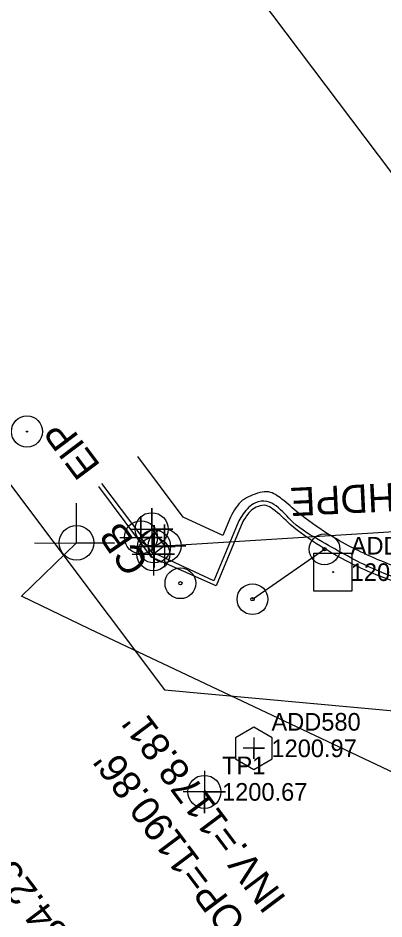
# Model space of a CAD drawing. Extents: x 1262092 to 1264624, y 774970 to 778314.
# Drawn here: x 1263407.7 to 1263459.5, y 776683.3 to 776810.9 of the extents above; entities that cross this region are included whole.
import ezdxf

# ---------------------------------------------------------------- set-up
doc = ezdxf.new("R2010")
doc.units = 0
for name, color, linetype in [('COGO Default Parcel', 7, 'Continuous'), ('Default Symbol CELL', 7, 'Continuous'), ('Default Symbol Cogo Elevation', 7, 'Continuous'), ('Default Symbol Cogo Number', 7, 'Continuous'), ('Exist Other Culture Sign Post CELL', 7, 'Continuous'), ('Exist Property Iron Pin CELL', 7, 'Continuous'), ('Exist Property Iron Pin Text', 7, 'Continuous'), ('Exist Right of Way Line', 7, 'Continuous'), ('Exist Roads Curbs', 7, 'Continuous'), ('Exist Roads EOP', 7, 'Continuous'), ('Exist Roads EOT', 7, 'Continuous'), ('Exist Structure Minor Catch Basin', 7, 'Continuous'), ('Exist Structure Minor Catch Basin Cogo Point CELL', 7, 'Continuous'), ('Exist Structure Minor Catch Basin Text', 7, 'Continuous'), ('Exist Structure Minor Pipes HDPE 18 Inch', 7, 'Continuous'), ('Exist Structure Minor Pipes HDPE 18 Inch Cogo Point CELL', 7, 'Continuous'), ('Exist Structure Minor Pipes HDPE 18 Inch Text', 7, 'Continuous'), ('Exist Structure Minor Pipes RCP 18 Inch Invert', 7, 'Continuous'), ('Exist Utilities Other Pole With Base Cogo Elevation', 7, 'Continuous'), ('Exist Utilities Other Pole With Base Cogo Number', 7, 'Continuous'), ('Exist Utilities Power Joint Use Telephone CELL', 7, 'Continuous'), ('Exist Utilities Sanitary Sewer Clean-Out CELL', 7, 'Continuous'), ('Exist Utilities Sanitary Sewer Clean-Out Cogo Elevation', 7, 'Continuous'), ('Exist Utilities Sanitary Sewer Clean-Out Cogo Number', 7, 'Continuous'), ('Exist Utilities Sanitary Sewer Manhole Text', 7, 'Continuous'), ('Exist Utilities Telephone UG Cable SUE LOS B', 7, 'Continuous'), ('Exist Utilities Telephone UG Conduit SUE LOS B', 7, 'Continuous'), ('Old_Level_4', 7, 'Continuous'), ('Prop Conc 2ft 9in Curb and Gutter', 7, 'Continuous')]:
    doc.layers.add(name, color=color, linetype=linetype)

# ---------------------------------------------------------------- blocks, each defined once
blk = doc.blocks.new('EXIST PROPERTY IRON PIN')
at = {"layer": 'Exist Property Iron Pin CELL'}
for radius in [0.0441, 0.00141]:
    blk.add_circle((0, 0), radius, dxfattribs=at)

msp = doc.modelspace()

# ---------------------------------------------------------------- linework, layer by layer
at = {"layer": 'COGO Default Parcel'}
msp.add_line((1262441.33, 778142.77), (1263481.78, 776760.76), dxfattribs=at)
at = {"layer": 'Default Symbol CELL'}
msp.add_lwpolyline([(1263434.08, 776704.3), (1263434.08, 776698.3), (1263434.08, 776701.3), (1263437.08, 776701.3), (1263431.08, 776701.3)], dxfattribs=at)
msp.add_circle((1263434.08, 776701.3), 2.34, dxfattribs=at)
at = {"layer": 'Exist Other Culture Sign Post CELL'}
for centre, radius in [((1263451.1, 776735.65), 2.18), ((1263451.1, 776735.65), 0.24), ((1263430.68, 776730.84), 2.18), ((1263430.68, 776730.84), 0.24), ((1263440.89, 776728.58), 2.18), ((1263440.89, 776728.58), 0.24)]:
    msp.add_circle(centre, radius, dxfattribs=at)
at = {"layer": 'Exist Right of Way Line'}
for p, q in [((1262380.46, 778107.12), (1263428.45, 776715.75)), ((1263428.45, 776715.75), (1263533.84, 776706.05))]:
    msp.add_line(p, q, dxfattribs=at)
at = {"layer": 'Exist Roads Curbs'}
msp.add_line((1263425.13, 776737.58), (1263419.55, 776744.95), dxfattribs=at)
for points in [[(1263439.53, 776739.59), (1263435.74, 776730.46), (1263426.59, 776734.53), (1263419.14, 776744.52)], [(1263438.96, 776739.66), (1263435.43, 776731.18), (1263427.2, 776735)]]:
    msp.add_lwpolyline(points, dxfattribs=at)
for points in [[(1263497.91, 776734.21), (1263495.94, 776734.83), (1263493.82, 776734.71), (1263492.46, 776734.04), (1263485.77, 776731), (1263473, 776729.29), (1263458.02, 776732.87), (1263450.75, 776736.72), (1263446.63, 776739.49), (1263444.23, 776741.78), (1263442.93, 776742.43), (1263441.3, 776742.22), (1263440.32, 776741.55), (1263438.96, 776739.66)], [(1263497.65, 776733.69), (1263495.88, 776734.26), (1263494.12, 776734.05), (1263492.78, 776733.46), (1263485.92, 776730.41), (1263472.76, 776728.76), (1263457.74, 776732.31), (1263450.53, 776736.08), (1263446.25, 776739.16), (1263443.78, 776741.34), (1263442.81, 776741.84), (1263441.69, 776741.73), (1263440.7, 776741.13), (1263439.53, 776739.59)]]:
    msp.add_spline(points, degree=3, dxfattribs=at)
at = {"layer": 'Exist Roads EOP'}
msp.add_lwpolyline([(1263437.8, 776740.22), (1263436.68, 776737.62), (1263431.06, 776740.2), (1263424.65, 776748.8)], dxfattribs=at)
msp.add_spline([(1263506.69, 776745.6), (1263495.07, 776736.8), (1263492.01, 776735.16), (1263485.37, 776732.3), (1263473.17, 776730.71), (1263458.56, 776734.22), (1263451.49, 776737.89), (1263447.38, 776740.82), (1263445.06, 776742.75), (1263443.2, 776743.77), (1263440.64, 776743.2), (1263439.49, 776742.58), (1263437.8, 776740.22)], degree=3, dxfattribs=at)
at = {"layer": 'Exist Roads EOT'}
msp.add_spline([(1263395.26, 776641.63), (1263402.69, 776638.75), (1263417.67, 776635.18), (1263446.83, 776640.84), (1263468.36, 776650.87), (1263499.89, 776667.73), (1263533.82, 776688.55)], degree=3, dxfattribs=at)
at = {"layer": 'Exist Structure Minor Catch Basin'}
msp.add_lwpolyline([(1263425.1, 776737.34), (1263426.62, 776738.49), (1263428.44, 776736.14), (1263426.85, 776734.96), (1263425.1, 776737.34)], dxfattribs=at)
at = {"layer": 'Exist Structure Minor Catch Basin Cogo Point CELL'}
for points in [[(1263423.62, 776738.49), (1263429.62, 776738.49), (1263426.62, 776738.49), (1263426.62, 776741.49), (1263426.62, 776735.49)], [(1263422.1, 776737.34), (1263428.1, 776737.34), (1263425.1, 776737.34), (1263425.1, 776740.34), (1263425.1, 776734.34)], [(1263425.44, 776736.14), (1263431.44, 776736.14), (1263428.44, 776736.14), (1263428.44, 776739.14), (1263428.44, 776733.14)], [(1263423.85, 776734.96), (1263429.85, 776734.96), (1263426.85, 776734.96), (1263426.85, 776737.96), (1263426.85, 776731.96)]]:
    msp.add_lwpolyline(points, dxfattribs=at)
for centre in [(1263426.62, 776738.49), (1263425.1, 776737.34), (1263426.85, 776734.96), (1263428.44, 776736.14)]:
    msp.add_circle(centre, 2.34, dxfattribs=at)
at = {"layer": 'Exist Structure Minor Pipes HDPE 18 Inch'}
msp.add_line((1263426.96, 776736.05), (1263472.97, 776738.93), dxfattribs=at)
at = {"layer": 'Exist Structure Minor Pipes HDPE 18 Inch Cogo Point CELL'}
msp.add_lwpolyline([(1263423.96, 776736.05), (1263429.96, 776736.05), (1263426.96, 776736.05), (1263426.96, 776739.05), (1263426.96, 776733.05)], dxfattribs=at)
msp.add_circle((1263426.96, 776736.05), 2.34, dxfattribs=at)
at = {"layer": 'Exist Utilities Power Joint Use Telephone CELL'}
msp.add_line((1263415.97, 776736.56), (1263415.97, 776736.56), dxfattribs=at)
msp.add_lwpolyline([(1263410.03, 776736.56), (1263421.37, 776736.53), (1263415.97, 776736.54), (1263415.97, 776742.19)], dxfattribs=at)
msp.add_circle((1263415.97, 776736.57), 2.45, dxfattribs=at)
at = {"layer": 'Exist Utilities Sanitary Sewer Clean-Out CELL'}
msp.add_line((1263441.08, 776707.47), (1263441.08, 776707.47), dxfattribs=at)
msp.add_lwpolyline([(1263438.5, 776708.96), (1263438.5, 776705.98), (1263441.07, 776704.49), (1263443.66, 776705.97), (1263443.66, 776708.95), (1263441.09, 776710.45)], close=True, dxfattribs=at)
msp.add_lwpolyline([(1263441.08, 776708.98), (1263441.08, 776705.96), (1263441.08, 776707.47), (1263442.59, 776707.47), (1263439.57, 776707.47)], dxfattribs=at)
at = {"layer": 'Exist Utilities Telephone UG Cable SUE LOS B'}
msp.add_line((1263408.19, 776729.02), (1263415.97, 776736.54), dxfattribs=at)
at = {"layer": 'Exist Utilities Telephone UG Conduit SUE LOS B'}
msp.add_lwpolyline([(1263488.22, 776685.66), (1263485.19, 776691.17), (1263470.51, 776699.45), (1263417.86, 776724.34), (1263408.19, 776729.02)], dxfattribs=at)
at = {"layer": 'Old_Level_4'}
msp.add_line((1263440.89, 776728.58), (1263451.1, 776735.65), dxfattribs=at)
at = {"layer": 'Prop Conc 2ft 9in Curb and Gutter'}
msp.add_line((1263452.31, 776732.41), (1263452.31, 776732.41), dxfattribs=at)
msp.add_lwpolyline([(1263449.58, 776735.11), (1263454.98, 776735.11), (1263454.98, 776729.71), (1263449.58, 776729.71), (1263449.58, 776735.11)], dxfattribs=at)
msp.add_circle((1263452.31, 776732.41), 0.0707, dxfattribs=at)

# ---------------------------------------------------------------- block references
at = {"layer": 'Exist Property Iron Pin CELL', "xscale": 50, "yscale": 50}
msp.add_blockref('EXIST PROPERTY IRON PIN', (1263408.95, 776752.32), dxfattribs=at)

# ---------------------------------------------------------------- texts
at = {"layer": 'Default Symbol Cogo Elevation'}
msp.add_text('1200.67', height=2.5, dxfattribs=at).set_placement((1263436.58, 776700.05))
at = {"layer": 'Default Symbol Cogo Number'}
msp.add_text('TP1', height=2.5, dxfattribs=at).set_placement((1263436.58, 776703.8))
at = {"layer": 'Exist Property Iron Pin Text'}
msp.add_text('EIP', height=4, rotation=126.9874, dxfattribs=at).set_placement((1263419.46, 776747.52))
at = {"layer": 'Exist Structure Minor Catch Basin Text'}
msp.add_text('CB', height=4, rotation=124.5824, dxfattribs=at).set_placement((1263426.41, 776733.74))
at = {"layer": 'Exist Structure Minor Pipes HDPE 18 Inch Text'}
msp.add_text('18" HDPE', height=4, rotation=182.7517, dxfattribs=at).set_placement((1263470.3, 776745.49))
at = {"layer": 'Exist Structure Minor Pipes RCP 18 Inch Invert'}
msp.add_text("INV=1184.23'", height=4, rotation=126.9874, dxfattribs=at).set_placement((1263425.94, 776666.92))
at = {"layer": 'Exist Utilities Other Pole With Base Cogo Elevation'}
msp.add_text('1202.37', height=2.5, dxfattribs=at).set_placement((1263454.81, 776731.16))
at = {"layer": 'Exist Utilities Other Pole With Base Cogo Number'}
msp.add_text('ADD579', height=2.5, dxfattribs=at).set_placement((1263454.81, 776734.91))
at = {"layer": 'Exist Utilities Sanitary Sewer Clean-Out Cogo Elevation'}
msp.add_text('1200.97', height=2.5, dxfattribs=at).set_placement((1263443.58, 776706.22))
at = {"layer": 'Exist Utilities Sanitary Sewer Clean-Out Cogo Number'}
msp.add_text('ADD580', height=2.5, dxfattribs=at).set_placement((1263443.58, 776709.97))
at = {"layer": 'Exist Utilities Sanitary Sewer Manhole Text'}
for s, p in [("INV.=1178.81'", (1263445.81, 776686.17)), ("TOP=1190.86'", (1263442.1, 776680.3))]:
    msp.add_text(s, height=4, rotation=126.9874, dxfattribs=at).set_placement(p)

doc.saveas('drawing.dxf')
